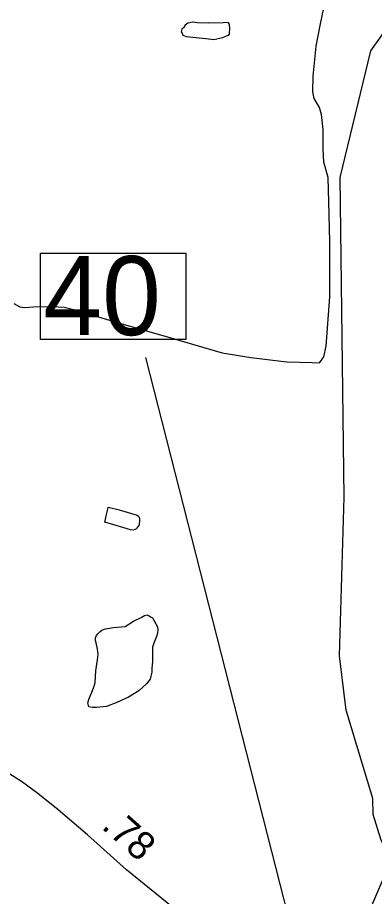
# Model space of a CAD drawing. Extents: x 2082433 to 2279600, y 546599 to 755198.
# Drawn here: x 2192184 to 2193765, y 642580 to 646472 of the extents above; entities that cross this region are included whole.
import ezdxf

# ---------------------------------------------------------------- set-up
doc = ezdxf.new("R2010")
doc.units = 0
for name, color, linetype in [('Exist Hydrographic Misc Water Feature', 7, 'Continuous'), ('Exist Hydrographic River Shore', 7, 'Continuous'), ('Exist Road Non-System Type 51', 7, 'Continuous'), ('Exist Road Primary US Mileage Hundredths English Label', 7, 'Continuous'), ('Exist Road Primary US Structure Standard Bridge Number Label', 7, 'Continuous'), ('Exist Road Primary US UnDivided 4 Lane Attributed', 7, 'Continuous')]:
    doc.layers.add(name, color=color, linetype=linetype)

msp = doc.modelspace()

# ---------------------------------------------------------------- linework, layer by layer
at = {"layer": 'Exist Hydrographic Misc Water Feature'}
for points in [[(2193122.7, 646403.8), (2193124.5, 646422.2), (2193122.7, 646441.9), (2193116.3, 646449.8), (2193094.8, 646447.8), (2193030.4, 646447.3), (2192980.6, 646448.8), (2192960.5, 646451), (2192946.5, 646448.6), (2192938.5, 646446.6), (2192926.6, 646438.7), (2192919, 646426.4), (2192910.8, 646420.4), (2192908.8, 646408.5), (2192912.9, 646402.6), (2192916.6, 646394.3), (2192930.9, 646388.5), (2192945.1, 646386.8), (2193017.1, 646379.2), (2193053.4, 646375.3), (2193092.9, 646383.9), (2193106.7, 646389.9), (2193116.7, 646393.7), (2193123.1, 646398), (2193122.7, 646403.8)], [(2192570, 644237.1), (2192577.8, 644270.8), (2192583.6, 644295.1), (2192585.8, 644302.9), (2192633.6, 644291.2), (2192713.8, 644267.8), (2192719.5, 644264.1), (2192722, 644258), (2192723.8, 644254.1), (2192723.8, 644246), (2192722.2, 644225.9), (2192714.2, 644214.2), (2192710.1, 644207.9), (2192703.9, 644203.9), (2192696.4, 644201.8), (2192684.1, 644203.7), (2192650, 644213.7), (2192570, 644237.1)], [(2192499.7, 643418.8), (2192495.6, 643436.9), (2192501.4, 643456.7), (2192513.2, 643484.9), (2192523.1, 643511), (2192526.8, 643527.1), (2192530.7, 643578.8), (2192538.3, 643627.1), (2192540.1, 643651.2), (2192537.7, 643675), (2192531.7, 643703.1), (2192529.7, 643712.8), (2192529.4, 643725), (2192533.8, 643734.9), (2192539.3, 643743), (2192549.5, 643753.2), (2192557.1, 643758.9), (2192573.1, 643765), (2192609.4, 643771.3), (2192661.1, 643775.6), (2192697.2, 643798.2), (2192730.8, 643814.2), (2192746.6, 643824.4), (2192756.9, 643826.5), (2192766.7, 643822.6), (2192772.8, 643818.4), (2192780.8, 643812.7), (2192789, 643800.5), (2192796.8, 643786.7), (2192803, 643772.9), (2192805.2, 643760.8), (2192803.6, 643744.8), (2192799.5, 643730.8), (2192793.8, 643716.7), (2192791.5, 643713), (2192785.8, 643696.8), (2192781.7, 643682.8), (2192781.7, 643662.5), (2192782.1, 643618.7), (2192778.4, 643590.9), (2192778.6, 643572.6), (2192774.3, 643554.5), (2192770.6, 643542.5), (2192764.6, 643534.5), (2192754.6, 643520.6), (2192721.2, 643490.4), (2192675.2, 643462), (2192623.6, 643437.8), (2192577.4, 643421.2), (2192547.5, 643417.2), (2192533.8, 643416.9), (2192515.9, 643416.7), (2192499.7, 643418.8)]]:
    msp.add_lwpolyline(points, dxfattribs=at)
at = {"layer": 'Exist Hydrographic River Shore'}
for points in [[(2193759.2, 642942.9), (2193757.5, 643013.5), (2193639.1, 643404.6), (2193610.5, 643644.6), (2193630.7, 644347.2), (2193612.6, 645763.4), (2193748.7, 646323.8), (2194043.8, 646743), (2194268.8, 647168.7), (2194398, 647512.2)], [(2192431.2, 641315.2), (2192525.5, 641467.3), (2192597, 641537.3), (2192819.1, 641719.8), (2193205.4, 641962.6), (2193339.3, 642078.8), (2193348.4, 642157.9), (2193485.1, 642240.6), (2193738.9, 642505.6), (2193807.8, 642666), (2193832.2, 642748.1), (2193792.6, 642833.3), (2193759.2, 642942.9)]]:
    msp.add_lwpolyline(points, dxfattribs=at)
at = {"layer": 'Exist Road Non-System Type 51'}
for points in [[(2193521, 644942.4), (2193540.1, 644970), (2193550.7, 645016.8), (2193567.7, 645235.6), (2193567.7, 645480), (2193562.4, 645655.3), (2193560.3, 645763.6), (2193541.2, 645831.6), (2193536.9, 645889), (2193536.9, 645976.1), (2193529.5, 646043), (2193521, 646072.8), (2193497.6, 646113.1), (2193491.2, 646142.9), (2193493.4, 646213), (2193506.1, 646344.7), (2193524.2, 646437.2), (2193547.5, 646551.9)], [(2192166.7, 645205.4), (2192193.5, 645191), (2192213.7, 645188.1), (2192254.9, 645191), (2192336.4, 645192.9), (2192390.6, 645189.1), (2192431.9, 645178.5), (2192645.8, 645116.2), (2192826.6, 645063.4), (2193089.9, 644987.7), (2193217.1, 644965.8), (2193376.5, 644946.6), (2193489.1, 644944.5), (2193521, 644942.4)]]:
    msp.add_lwpolyline(points, dxfattribs=at)
at = {"layer": 'Exist Road Primary US Structure Standard Bridge Number Label'}
msp.add_line((2193410.1, 642389.1), (2192752.6, 644965.9), dxfattribs=at)
msp.add_lwpolyline([(2192285.5, 645428), (2192929.7, 645428), (2192929.7, 645045.7), (2192285.5, 645045.7)], close=True, dxfattribs=at)
at = {"layer": 'Exist Road Primary US UnDivided 4 Lane Attributed'}
msp.add_lwpolyline([(2193501.7, 642187), (2193264.1, 642305.4), (2193157.1, 642359.2), (2193043.7, 642418.8), (2192958.1, 642471.7), (2192870, 642532.1), (2192666.4, 642697.5), (2192493.4, 642852), (2192363.7, 642962.8), (2192273.9, 643035.8), (2192201.7, 643087.9), (2192138.3, 643129), (2192030, 643182.7), (2191912.5, 643235.6), (2191595.5, 643354), (2191552.3, 643370), (2191454.1, 643409.4), (2191371, 643448.9), (2191274.8, 643506.8)], dxfattribs=at)

# ---------------------------------------------------------------- texts
at = {"layer": 'Exist Road Primary US Mileage Hundredths English Label'}
msp.add_text('.78', height=125, rotation=318.2286, dxfattribs=at).set_placement((2192551.5, 642883.9))
at = {"layer": 'Exist Road Primary US Structure Standard Bridge Number Label'}
msp.add_text('40', height=350, dxfattribs=at).set_placement((2192298.1, 645065.4))

doc.saveas('drawing.dxf')
